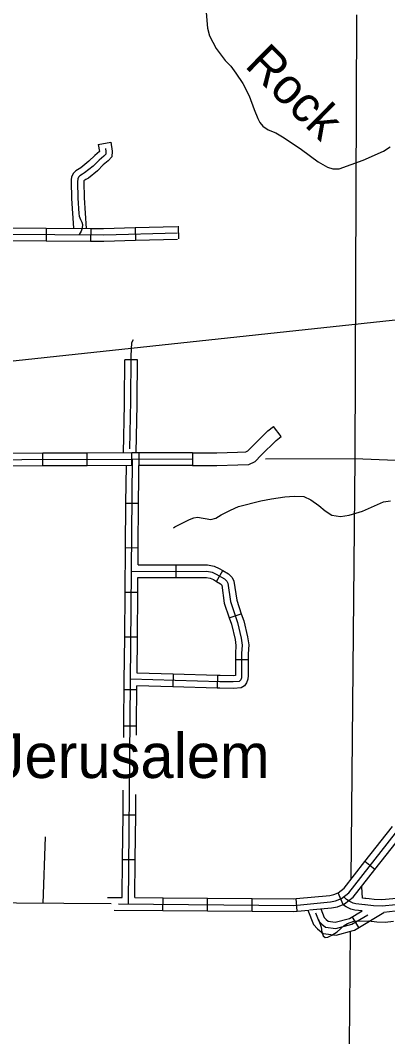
# Model space of a CAD drawing. Extents: x 1373862 to 1376999, y 1168398 to 1170455.
# Drawn here: x 1375797.1 to 1375884.1, y 1168974.9 to 1169215.8 of the extents above; entities that cross this region are included whole.
import ezdxf

# ---------------------------------------------------------------- set-up
doc = ezdxf.new("R2010")
doc.units = 0
for name, color, linetype in [('Level 24', 7, 'Continuous'), ('Level 32', 7, 'Continuous'), ('Level 35', 7, 'Continuous'), ('Level 45', 7, 'Continuous'), ('Level 46', 7, 'Continuous'), ('Level 5', 7, 'Continuous'), ('R_Draft', 7, 'Continuous')]:
    doc.layers.add(name, color=color, linetype=linetype)

msp = doc.modelspace()

# ---------------------------------------------------------------- linework, layer by layer
at = {"layer": 'Level 32'}
for p, q in [((1375803.16, 1169166.55), (1375803.15, 1169163.55)), ((1375813.72, 1169166.49), (1375813.71, 1169163.49)), ((1375824.24, 1169166.67), (1375824.31, 1169163.67)), ((1375834.42, 1169166.99), (1375834.5, 1169163.99)), ((1375802.36, 1169110.18), (1375802.35, 1169113.18)), ((1375812.92, 1169110.23), (1375812.91, 1169113.23)), ((1375823.48, 1169110.27), (1375823.47, 1169113.27)), ((1375822.08, 1169101.37), (1375825.08, 1169101.34)), ((1375821.98, 1169090.81), (1375824.98, 1169090.78)), ((1375833.96, 1169083.71), (1375833.95, 1169086.71)), ((1375843.54, 1169082.79), (1375845.05, 1169085.39)), ((1375821.88, 1169080.25), (1375824.88, 1169080.22)), ((1375846.55, 1169074.18), (1375849.39, 1169075.14)), ((1375821.78, 1169069.69), (1375824.78, 1169069.66)), ((1375847.99, 1169064.3), (1375850.99, 1169064.31)), ((1375833.23, 1169060.81), (1375833.14, 1169057.81)), ((1375843.78, 1169060.52), (1375843.7, 1169057.52)), ((1375821.66, 1169057.18), (1375824.66, 1169057.16)), ((1375821.58, 1169048.57), (1375824.58, 1169048.55)), ((1375821.38, 1169027.46), (1375824.38, 1169027.43)), ((1375821.28, 1169016.9), (1375824.28, 1169016.87)), ((1375881.04, 1169014.52), (1375878.67, 1169016.37)), ((1375873.5, 1169006.24), (1375872.3, 1169008.99)), ((1375830.83, 1169004.79), (1375830.85, 1169007.78)), ((1375841.39, 1169004.7), (1375841.41, 1169007.7)), ((1375851.95, 1169004.62), (1375851.97, 1169007.62)), ((1375862.66, 1169004.61), (1375862.37, 1169007.6))]:
    msp.add_line(p, q, dxfattribs=at)
for points in [[(1375771.48, 1169165.06), (1375793.64, 1169165.13), (1375816.8, 1169165), (1375834.26, 1169165.46)], [(1375792.59, 1169166.59), (1375793.64, 1169166.6), (1375803.16, 1169166.55)], [(1375803.16, 1169166.55), (1375813.72, 1169166.49)], [(1375813.72, 1169166.49), (1375816.78, 1169166.47), (1375824.24, 1169166.67)], [(1375824.24, 1169166.67), (1375834.22, 1169166.93)], [(1375792.6, 1169163.59), (1375793.64, 1169163.6), (1375803.15, 1169163.55)], [(1375803.15, 1169163.55), (1375813.71, 1169163.49)], [(1375813.71, 1169163.49), (1375816.81, 1169163.47), (1375824.31, 1169163.67)], [(1375824.31, 1169163.67), (1375834.3, 1169163.93)], [(1375802.35, 1169113.18), (1375791.79, 1169113.14)], [(1375812.91, 1169113.23), (1375802.35, 1169113.18)], [(1375823.47, 1169113.27), (1375812.91, 1169113.23)], [(1375825.08, 1169101.34), (1375825.19, 1169113.28), (1375823.47, 1169113.27)], [(1375822.65, 1169006.32), (1375823.65, 1169111.74), (1375771.11, 1169111.53)], [(1375802.36, 1169110.18), (1375791.8, 1169110.14)], [(1375812.92, 1169110.23), (1375802.36, 1169110.18)], [(1375823.48, 1169110.27), (1375812.92, 1169110.23)], [(1375822.08, 1169101.37), (1375822.16, 1169110.26)], [(1375821.98, 1169090.81), (1375822.08, 1169101.37)], [(1375824.98, 1169090.78), (1375825.08, 1169101.34)], [(1375821.88, 1169080.25), (1375821.98, 1169090.81)], [(1375824.94, 1169086.7), (1375824.98, 1169090.78)], [(1375824.94, 1169086.7), (1375833.95, 1169086.71)], [(1375833.95, 1169086.71), (1375841.39, 1169086.72), (1375842.94, 1169086.43), (1375844.17, 1169085.9), (1375845.05, 1169085.39)], [(1375823.4, 1169085.17), (1375841.25, 1169085.2), (1375842.49, 1169084.97), (1375843.47, 1169084.53), (1375845.38, 1169083.42), (1375845.93, 1169082.85), (1375846.17, 1169082.37), (1375846.81, 1169078.01), (1375848.48, 1169073.07), (1375849.37, 1169069.35), (1375849.6, 1169067.69), (1375849.46, 1169065.7), (1375849.47, 1169060.53), (1375849.42, 1169059.95), (1375849.24, 1169059.45), (1375849.08, 1169059.21), (1375848.86, 1169059.08), (1375847.48, 1169058.97), (1375844.32, 1169059.03), (1375823.15, 1169059.61)], [(1375824.88, 1169080.22), (1375824.91, 1169083.7)], [(1375824.91, 1169083.7), (1375833.96, 1169083.71)], [(1375833.96, 1169083.71), (1375841.11, 1169083.72), (1375842.05, 1169083.55), (1375842.81, 1169083.22), (1375843.54, 1169082.79)], [(1375845.05, 1169085.39), (1375846.34, 1169084.63), (1375847.19, 1169083.74), (1375847.65, 1169082.84), (1375848.3, 1169078.36), (1375849.39, 1169075.14)], [(1375843.54, 1169082.79), (1375844.46, 1169082.26), (1375844.71, 1169081.99), (1375844.75, 1169081.92), (1375845.37, 1169077.66), (1375846.55, 1169074.18)], [(1375821.78, 1169069.69), (1375821.88, 1169080.25)], [(1375824.78, 1169069.66), (1375824.88, 1169080.22)], [(1375846.55, 1169074.18), (1375847.07, 1169072.66), (1375847.92, 1169069.07), (1375848.12, 1169067.64), (1375847.99, 1169065.75), (1375847.99, 1169064.3)], [(1375849.39, 1169075.14), (1375849.95, 1169073.49), (1375850.87, 1169069.63), (1375851.14, 1169067.74), (1375850.99, 1169065.65), (1375850.99, 1169064.31)], [(1375821.68, 1169059.13), (1375821.78, 1169069.69)], [(1375824.7, 1169061.04), (1375824.78, 1169069.66)], [(1375850.99, 1169064.31), (1375851, 1169060.46), (1375850.92, 1169059.62), (1375850.62, 1169058.77), (1375850.15, 1169058.05), (1375849.32, 1169057.59), (1375847.53, 1169057.44), (1375844.28, 1169057.5), (1375843.7, 1169057.52)], [(1375847.99, 1169064.3), (1375848, 1169060.6), (1375847.99, 1169060.49), (1375847.44, 1169060.45), (1375844.35, 1169060.5), (1375843.78, 1169060.52)], [(1375833.23, 1169060.81), (1375824.7, 1169061.04)], [(1375843.78, 1169060.52), (1375833.23, 1169060.81)], [(1375821.58, 1169048.57), (1375821.68, 1169059.13)], [(1375824.58, 1169048.55), (1375824.67, 1169058.04)], [(1375833.14, 1169057.81), (1375824.67, 1169058.04)], [(1375843.7, 1169057.52), (1375833.14, 1169057.81)], [(1375821.55, 1169045.76), (1375821.58, 1169048.57)], [(1375824.56, 1169046.32), (1375824.58, 1169048.55)], [(1375821.38, 1169027.46), (1375821.43, 1169033.3)], [(1375824.38, 1169027.43), (1375824.42, 1169032.28)], [(1375821.28, 1169016.9), (1375821.38, 1169027.46)], [(1375824.28, 1169016.87), (1375824.38, 1169027.43)], [(1375820.28, 1169006.34), (1375861.81, 1169006.01), (1375870.55, 1169006.85), (1375871.73, 1169007.08), (1375873.09, 1169007.67), (1375874.84, 1169009.01), (1375887.33, 1169024.93)], [(1375878.67, 1169016.37), (1375885.19, 1169024.68)], [(1375881.04, 1169014.52), (1375887.55, 1169022.83)], [(1375821.19, 1169007.86), (1375821.28, 1169016.9)], [(1375824.19, 1169007.84), (1375824.28, 1169016.87)], [(1375872.3, 1169008.99), (1375872.31, 1169009), (1375873.76, 1169010.1), (1375878.67, 1169016.37)], [(1375873.5, 1169006.24), (1375873.84, 1169006.39), (1375875.88, 1169007.95), (1375881.04, 1169014.52)], [(1375862.37, 1169007.6), (1375870.33, 1169008.36), (1375871.27, 1169008.55), (1375872.3, 1169008.99)], [(1375818.55, 1169006.35), (1375773.61, 1169006.71)], [(1375817.73, 1169007.89), (1375821.19, 1169007.86)], [(1375824.19, 1169007.84), (1375830.85, 1169007.78)], [(1375830.85, 1169007.78), (1375841.41, 1169007.7)], [(1375841.41, 1169007.7), (1375851.97, 1169007.62)], [(1375851.97, 1169007.62), (1375861.74, 1169007.54), (1375862.37, 1169007.6)], [(1375865.52, 1169004.91), (1375870.76, 1169005.39), (1375872.17, 1169005.67), (1375873.5, 1169006.24)], [(1375819.28, 1169004.88), (1375830.83, 1169004.79)], [(1375830.83, 1169004.79), (1375841.39, 1169004.7)], [(1375841.39, 1169004.7), (1375851.95, 1169004.62)], [(1375851.95, 1169004.62), (1375861.87, 1169004.54), (1375862.66, 1169004.61)], [(1375862.66, 1169004.61), (1375865.4, 1169004.88)]]:
    msp.add_lwpolyline(points, dxfattribs=at)
at = {"layer": 'Level 35'}
for points in [[(1375840.86, 1169220.53), (1375841.38, 1169213.98), (1375841.89, 1169212.16), (1375843.44, 1169209.11), (1375845.6, 1169206.32), (1375846.89, 1169204.91), (1375848.13, 1169203.28), (1375849.75, 1169200.82), (1375851.27, 1169197.95), (1375852.42, 1169194.69), (1375853.29, 1169192.51), (1375853.78, 1169191.56), (1375854.47, 1169190.7), (1375855.73, 1169189.85), (1375857.58, 1169189.14), (1375859.55, 1169187.93), (1375863.68, 1169185.22), (1375867.59, 1169182.24), (1375869.8, 1169181), (1375871.08, 1169180.61), (1375872.53, 1169180.64), (1375878.24, 1169182.65), (1375883.03, 1169184.77), (1375884.63, 1169185.8)], [(1375833.35, 1169095.49), (1375833.66, 1169095.72), (1375837.15, 1169097.49), (1375838.11, 1169097.86), (1375839.01, 1169098), (1375842.18, 1169097.45), (1375843.38, 1169097.76), (1375844.63, 1169098.55), (1375846.85, 1169099.73), (1375848.73, 1169100.58), (1375854.04, 1169101.91), (1375856.58, 1169102.39), (1375859.71, 1169102.83), (1375861.91, 1169103.03), (1375864.21, 1169102.91), (1375865.82, 1169102.16), (1375867.79, 1169100.81), (1375869.22, 1169099.52), (1375870.81, 1169098.51), (1375872.92, 1169098.2), (1375874.94, 1169098.52), (1375878.08, 1169099.45), (1375883.05, 1169101.67), (1375884.75, 1169101.92)]]:
    msp.add_lwpolyline(points, dxfattribs=at)
at = {"layer": 'Level 45'}
for p, q in [((1375815.51, 1169186.38), (1375818.46, 1169186.91)), ((1375824.79, 1169135.33), (1375821.79, 1169135.35)), ((1375837.81, 1169113.3), (1375837.82, 1169110.3)), ((1375877.21, 1169000.75), (1375875.66, 1169003.33))]:
    msp.add_line(p, q, dxfattribs=at)
for points in [[(1375818.46, 1169186.91), (1375818.84, 1169184.8), (1375818.71, 1169183.48), (1375817.88, 1169182.53), (1375816.7, 1169181.55), (1375815.31, 1169180.16), (1375813.16, 1169178.41), (1375812.56, 1169178.04), (1375812.11, 1169177.76), (1375812.11, 1169177.8)], [(1375815.51, 1169186.38), (1375815.81, 1169184.72), (1375815.77, 1169184.68), (1375814.68, 1169183.77), (1375813.3, 1169182.39), (1375811.41, 1169180.85), (1375811, 1169180.59), (1375810.22, 1169180.13), (1375809.6, 1169179.51), (1375809.18, 1169178.66), (1375809.12, 1169178.07)], [(1375817.2, 1169185.44), (1375817.33, 1169184.74), (1375817.27, 1169184.11), (1375816.82, 1169183.61), (1375815.69, 1169182.66), (1375814.3, 1169181.27), (1375812.28, 1169179.63), (1375811.78, 1169179.31), (1375811.15, 1169178.94), (1375810.83, 1169178.62), (1375810.64, 1169178.24), (1375810.58, 1169177.55), (1375810.64, 1169173.64), (1375810.9, 1169170.04), (1375811.02, 1169169.35), (1375811.27, 1169168.59), (1375811.65, 1169167.96), (1375811.78, 1169167.45), (1375811.72, 1169166.51), (1375811.46, 1169165.81), (1375810.96, 1169165.03)], [(1375809.12, 1169178.07), (1375809.08, 1169177.6), (1375809.14, 1169173.57), (1375809.64, 1169166.51)], [(1375812.11, 1169177.8), (1375812.08, 1169177.49), (1375812.14, 1169173.7), (1375812.65, 1169166.5)], [(1375823, 1169114.22), (1375823.23, 1169125.64), (1375823.3, 1169136.22), (1375823.5, 1169139.44), (1375823.83, 1169140.16)], [(1375821.72, 1169124.81), (1375821.73, 1169125.66), (1375821.79, 1169135.35)], [(1375824.72, 1169124.75), (1375824.73, 1169125.62), (1375824.79, 1169135.33)], [(1375821.48, 1169113.26), (1375821.72, 1169124.81)], [(1375824.48, 1169113.27), (1375824.72, 1169124.75)], [(1375827.25, 1169113.26), (1375825.19, 1169113.25)], [(1375837.81, 1169113.3), (1375827.25, 1169113.26)], [(1375837.81, 1169111.8), (1375823.65, 1169111.74)], [(1375827.26, 1169110.26), (1375825.16, 1169110.25)], [(1375837.82, 1169110.3), (1375827.26, 1169110.26)], [(1375802.93, 1169022.27), (1375802.36, 1169006.48)], [(1375878.11, 1169007.72), (1375877.94, 1169010.39)], [(1375877.99, 1169004.72), (1375876.31, 1169004.87), (1375875.34, 1169005.1), (1375874.23, 1169005.68), (1375873.35, 1169006.18)], [(1375878.61, 1169006.17), (1375876.55, 1169006.36), (1375875.87, 1169006.52), (1375874.94, 1169007), (1375874.3, 1169007.36), (1375873.61, 1169008.07)], [(1375879.66, 1169007.57), (1375878.85, 1169007.67), (1375878.68, 1169007.67), (1375878.11, 1169007.72)], [(1375882.72, 1169005.8), (1375880.72, 1169005.93), (1375878.76, 1169006.17)], [(1375890.67, 1169005.75), (1375889.97, 1169006.39), (1375886.16, 1169007.67), (1375882.69, 1169007.31), (1375880.86, 1169007.42), (1375879.66, 1169007.57)], [(1375886, 1169006.15), (1375882.72, 1169005.8)], [(1375865.14, 1169004.85), (1375866.45, 1169001.45), (1375867.46, 1169000.43), (1375868.75, 1168999.36), (1375871.85, 1168998.98), (1375875.89, 1169000.06)], [(1375866.99, 1169004.22), (1375867.74, 1169002.28), (1375868.48, 1169001.54), (1375869.37, 1169000.8), (1375871.74, 1169000.5), (1375875.6, 1169001.54), (1375879.32, 1169003.77)], [(1375868.24, 1169005.16), (1375869.02, 1169003.12), (1375869.49, 1169002.65), (1375869.99, 1169002.23), (1375871.64, 1169002.03), (1375875.01, 1169002.93)], [(1375875.01, 1169002.93), (1375877.99, 1169004.72)], [(1375875.89, 1169000.06), (1375876.2, 1169000.15), (1375883.18, 1169004.34)], [(1375888.65, 1169003.53), (1375888.41, 1169003.75), (1375885.83, 1169004.62), (1375883.18, 1169004.34)], [(1375867.67, 1169002.68), (1375868.27, 1169000.86), (1375868.48, 1168999.68), (1375868.78, 1168998.8), (1375869.27, 1168998.42), (1375869.87, 1168998.45), (1375870.87, 1168998.93), (1375872.08, 1168999.72), (1375873.75, 1169001.2), (1375874.51, 1169001.73), (1375876.05, 1169002.22), (1375879.51, 1169002.37), (1375881.48, 1169002.12), (1375883.48, 1169002), (1375885.4, 1169002.23)]]:
    msp.add_lwpolyline(points, dxfattribs=at)
at = {"layer": 'Level 46'}
for points in [[(1375837.81, 1169110.3), (1375843.6, 1169110.27), (1375848.59, 1169110.45), (1375851.14, 1169110.55), (1375852.65, 1169111.24), (1375854.1, 1169112.69), (1375857.64, 1169116.24), (1375858.83, 1169117.17), (1375856.98, 1169119.53)], [(1375837.82, 1169113.3), (1375843.56, 1169113.27), (1375848.48, 1169113.45), (1375850.43, 1169113.53), (1375850.91, 1169113.74), (1375851.98, 1169114.81), (1375855.65, 1169118.48), (1375856.98, 1169119.53)]]:
    msp.add_lwpolyline(points, dxfattribs=at)
at = {"layer": 'Level 5'}
for points in [[(1375876.71, 1169217.11), (1375876.28, 1169111.96), (1375875.32, 1169012.1)], [(1375855.09, 1169111.87), (1375876.28, 1169111.96), (1375978.28, 1169107.72)], [(1375875.21, 1168999.88), (1375874.86, 1168963.85)]]:
    msp.add_lwpolyline(points, dxfattribs=at)
at = {"layer": 'R_Draft'}
msp.add_line((1376323.89, 1169191.59), (1375443, 1169097.32), dxfattribs=at)

# ---------------------------------------------------------------- texts
at = {"layer": 'Level 24'}
msp.add_text('Jerusalem', height=10.56, dxfattribs=at).set_placement((1375790.97, 1169036.2))
at = {"layer": 'Level 35'}
msp.add_text('Rock', height=8.44, rotation=315.3333, dxfattribs=at).set_placement((1375849.95, 1169204.93))

doc.saveas('drawing.dxf')
